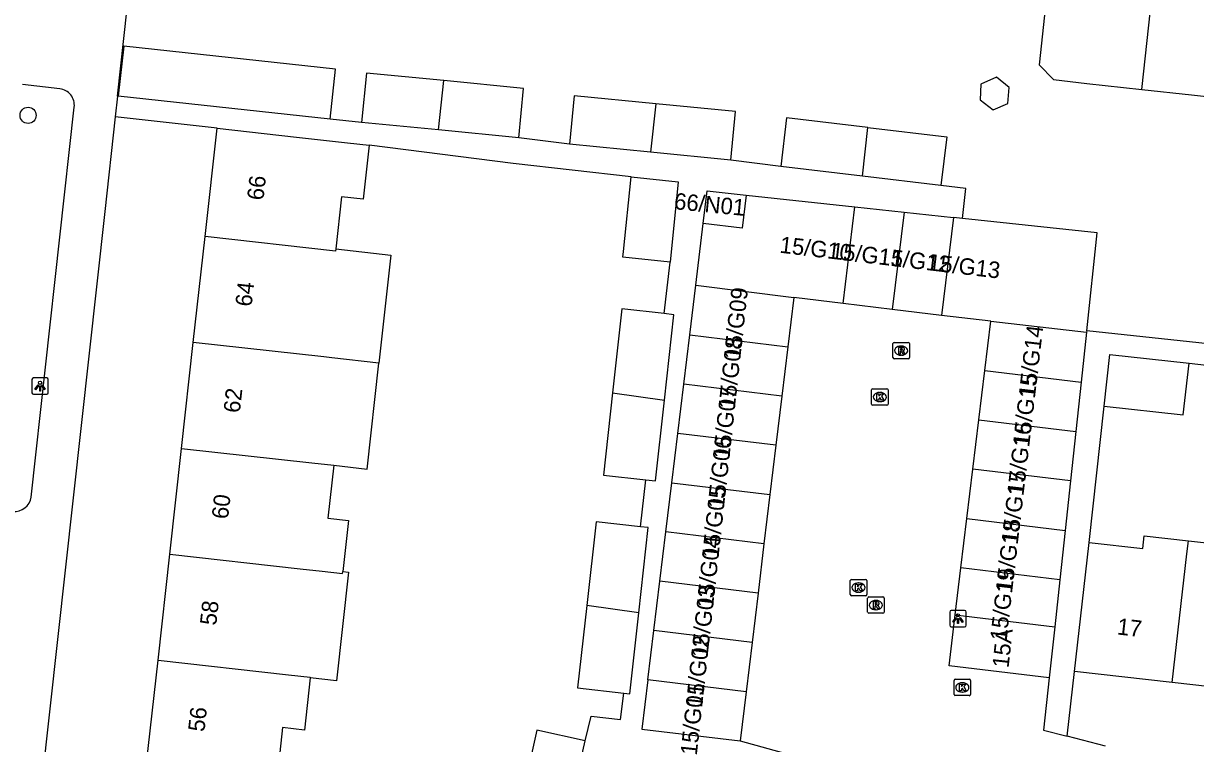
# Model space of a CAD drawing. Extents: x 162026 to 163499, y 387297 to 388169.
# Drawn here: x 162312.4 to 162383.6, y 387911.4 to 387955.1 of the extents above; entities that cross this region are included whole.
import ezdxf

# ---------------------------------------------------------------- set-up
doc = ezdxf.new("R2010")
doc.units = 0
for name, color, linetype in [('IMGEO_Boom', 7, 'Continuous'), ('IMGEO_Kolk', 7, 'Continuous'), ('IMGEO_Lichtpunt', 7, 'Continuous'), ('IMGEO_Pand', 7, 'Continuous'), ('IMGEO_Pand_nummerreeks', 7, 'Continuous'), ('IMGEO_Rijbaan_lokaal_open', 7, 'Continuous'), ('IMGEO_Rioolput', 7, 'Continuous'), ('IMGEO_Voetpad_open', 7, 'Continuous')]:
    doc.layers.add(name, color=color, linetype=linetype)

msp = doc.modelspace()

# ---------------------------------------------------------------- linework, layer by layer
at = {"layer": 'IMGEO_Boom'}
msp.add_circle((162312.679, 387949.505), 0.489, dxfattribs=at)
at = {"layer": 'IMGEO_Kolk'}
for p, q in [((162363.905, 387931.977), (162363.905, 387932.829)), ((162363.98, 387932.903), (162364.832, 387932.903)), ((162364.393, 387932.683), (162364.418, 387932.683)), ((162364.906, 387932.829), (162364.906, 387931.977)), ((162364.832, 387931.903), (162363.98, 387931.903)), ((162364.416, 387932.123), (162364.391, 387932.123)), ((162362.612, 387920.406), (162362.612, 387921.258)), ((162362.687, 387921.332), (162363.539, 387921.332)), ((162363.613, 387921.258), (162363.613, 387920.406)), ((162363.123, 387920.552), (162363.098, 387920.552)), ((162363.1, 387921.112), (162363.125, 387921.112)), ((162363.539, 387920.332), (162362.687, 387920.332)), ((162368.912, 387914.344), (162368.912, 387915.196)), ((162368.987, 387915.27), (162369.839, 387915.27)), ((162369.4, 387915.05), (162369.425, 387915.05)), ((162369.913, 387915.196), (162369.913, 387914.344)), ((162369.839, 387914.27), (162368.987, 387914.27)), ((162369.423, 387914.49), (162369.398, 387914.49))]:
    msp.add_line(p, q, dxfattribs=at)
for points in [[(162363.905, 387931.977), (162363.905, 387932.829)], [(162363.98, 387932.903), (162364.832, 387932.903)], [(162364.226, 387932.603), (162364.349, 387932.603), (162364.349, 387932.452), (162364.479, 387932.603), (162364.643, 387932.603), (162364.497, 387932.452), (162364.65, 387932.203), (162364.498, 387932.203), (162364.413, 387932.367), (162364.349, 387932.3), (162364.349, 387932.203), (162364.226, 387932.203), (162364.226, 387932.603)], [(162364.906, 387932.829), (162364.906, 387931.977)], [(162364.832, 387931.903), (162363.98, 387931.903)], [(162362.612, 387920.406), (162362.612, 387921.258)], [(162362.687, 387921.332), (162363.539, 387921.332)], [(162363.613, 387921.258), (162363.613, 387920.406)], [(162362.933, 387921.032), (162363.056, 387921.032), (162363.056, 387920.881), (162363.186, 387921.032), (162363.35, 387921.032), (162363.204, 387920.881), (162363.357, 387920.632), (162363.205, 387920.632), (162363.12, 387920.796), (162363.056, 387920.729), (162363.056, 387920.632), (162362.933, 387920.632), (162362.933, 387921.032)], [(162363.539, 387920.332), (162362.687, 387920.332)], [(162368.912, 387914.344), (162368.912, 387915.196)], [(162368.987, 387915.27), (162369.839, 387915.27)], [(162369.233, 387914.97), (162369.356, 387914.97), (162369.356, 387914.819), (162369.486, 387914.97), (162369.65, 387914.97), (162369.504, 387914.819), (162369.657, 387914.57), (162369.505, 387914.57), (162369.42, 387914.734), (162369.356, 387914.667), (162369.356, 387914.57), (162369.233, 387914.57), (162369.233, 387914.97)], [(162369.913, 387915.196), (162369.913, 387914.344)], [(162369.839, 387914.27), (162368.987, 387914.27)]]:
    msp.add_lwpolyline(points, dxfattribs=at)
for centre, start, end in [((162363.982, 387932.827), 91.55205, 178.44795), ((162363.982, 387932.827), 91.55205, 178.44795), ((162364.83, 387932.827), 1.55205, 88.44795), ((162364.83, 387932.827), 1.55205, 88.44795), ((162363.982, 387931.979), 181.55205, 268.44795), ((162363.982, 387931.979), 181.55205, 268.44795), ((162364.83, 387931.979), 271.55205, 358.44795), ((162364.83, 387931.979), 271.55205, 358.44795), ((162362.689, 387921.256), 91.55205, 178.44795), ((162362.689, 387921.256), 91.55205, 178.44795), ((162363.537, 387921.256), 1.55205, 88.44795), ((162363.537, 387921.256), 1.55205, 88.44795), ((162362.689, 387920.408), 181.55205, 268.44795), ((162362.689, 387920.408), 181.55205, 268.44795), ((162363.537, 387920.408), 271.55205, 358.44795), ((162363.537, 387920.408), 271.55205, 358.44795), ((162368.989, 387915.194), 91.55205, 178.44795), ((162368.989, 387915.194), 91.55205, 178.44795), ((162369.837, 387915.194), 1.55205, 88.44795), ((162369.837, 387915.194), 1.55205, 88.44795), ((162368.989, 387914.346), 181.55205, 268.44795), ((162368.989, 387914.346), 181.55205, 268.44795), ((162369.837, 387914.346), 271.55205, 358.44795), ((162369.837, 387914.346), 271.55205, 358.44795)]:
    msp.add_arc(centre, 0.0765, start, end, dxfattribs=at)
for centre, major_axis, ratio, start_param, end_param in [((162364.392, 387932.403), (-0.387, 0.002), 0.722429, 4.712389, 7.853982), ((162364.417, 387932.403), (-0.39, 0.002), 0.717154, 1.570796, 4.712389), ((162363.099, 387920.832), (-0.387, 0.002), 0.722429, 4.712389, 7.853982), ((162363.124, 387920.832), (-0.39, 0.002), 0.717154, 1.570796, 4.712389), ((162369.399, 387914.77), (-0.387, 0.002), 0.722429, 4.712389, 7.853982), ((162369.424, 387914.77), (-0.39, 0.002), 0.717154, 1.570796, 4.712389)]:
    msp.add_ellipse(centre, major_axis=major_axis, ratio=ratio, start_param=start_param, end_param=end_param, dxfattribs=at)
at = {"layer": 'IMGEO_Lichtpunt'}
for p, q in [((162312.911, 387933.47), (162312.911, 387932.663)), ((162312.911, 387933.47), (162312.911, 387932.663)), ((162313.813, 387933.565), (162313.005, 387933.565)), ((162313.813, 387933.565), (162313.005, 387933.565)), ((162313.907, 387932.663), (162313.907, 387933.47)), ((162313.907, 387932.663), (162313.907, 387933.47)), ((162313.005, 387932.569), (162313.813, 387932.569)), ((162313.005, 387932.569), (162313.813, 387932.569)), ((162368.652, 387919.349), (162368.652, 387918.542)), ((162368.652, 387919.349), (162368.652, 387918.542)), ((162369.554, 387919.444), (162368.746, 387919.444)), ((162369.554, 387919.444), (162368.746, 387919.444)), ((162369.648, 387918.542), (162369.648, 387919.349)), ((162369.648, 387918.542), (162369.648, 387919.349)), ((162368.746, 387918.448), (162369.554, 387918.448)), ((162368.746, 387918.448), (162369.554, 387918.448))]:
    msp.add_line(p, q, dxfattribs=at)
for points in [[(162313.285, 387933.134), (162313.324, 387933.106), (162313.136, 387932.844), (162313.098, 387932.871), (162313.285, 387933.134)], [(162313.387, 387933.086), (162313.434, 387933.086), (162313.434, 387932.764), (162313.387, 387932.764), (162313.387, 387933.086)], [(162313.497, 387933.106), (162313.535, 387933.133), (162313.722, 387932.871), (162313.683, 387932.843), (162313.497, 387933.106)], [(162369.026, 387919.013), (162369.065, 387918.985), (162368.877, 387918.723), (162368.839, 387918.75), (162369.026, 387919.013)], [(162369.128, 387918.965), (162369.175, 387918.965), (162369.175, 387918.643), (162369.128, 387918.643), (162369.128, 387918.965)], [(162369.238, 387918.985), (162369.276, 387919.012), (162369.463, 387918.75), (162369.424, 387918.722), (162369.238, 387918.985)]]:
    msp.add_lwpolyline(points, dxfattribs=at)
for centre in [(162313.41, 387933.268), (162369.151, 387919.147)]:
    msp.add_circle(centre, 0.0994, dxfattribs=at)
for centre, start, end in [((162313.005, 387933.47), 90, 180), ((162313.005, 387933.47), 90, 180), ((162313.813, 387933.47), 0, 90), ((162313.813, 387933.47), 0, 90), ((162313.005, 387932.663), 180, 270), ((162313.005, 387932.663), 180, 270), ((162313.813, 387932.663), 270, 0), ((162313.813, 387932.663), 270, 360), ((162368.746, 387919.349), 90, 180), ((162368.746, 387919.349), 90, 180), ((162369.554, 387919.349), 0, 90), ((162369.554, 387919.349), 0, 90), ((162368.746, 387918.542), 180, 270), ((162368.746, 387918.542), 180, 270), ((162369.554, 387918.542), 270, 0), ((162369.554, 387918.542), 270, 360)]:
    msp.add_arc(centre, 0.0946, start, end, dxfattribs=at)
at = {"layer": 'IMGEO_Pand'}
for points in [[(162380.31, 387951.077), (162381.255, 387959.65)], [(162371.06, 387956.522), (162374.473, 387956.144), (162374.078, 387952.576), (162374.954, 387951.671), (162376.982, 387951.446), (162380.31, 387951.077)], [(162331.023, 387949.274), (162331.353, 387952.316), (162318.491, 387953.714), (162318.154, 387950.673)], [(162337.935, 387951.615), (162333.23, 387952.075), (162332.937, 387949.076)], [(162371.287, 387949.845), (162372.187, 387950.216), (162372.265, 387951.191), (162371.487, 387951.814), (162370.544, 387951.403), (162370.488, 387950.45), (162371.287, 387949.845)], [(162337.606, 387948.619), (162337.935, 387951.615)], [(162342.475, 387948.143), (162342.769, 387951.142), (162337.935, 387951.615)], [(162331.023, 387949.274), (162318.154, 387950.673)], [(162350.803, 387950.212), (162345.837, 387950.697), (162345.549, 387947.75)], [(162380.31, 387951.077), (162383.337, 387950.742), (162390.08, 387949.995)], [(162350.803, 387950.212), (162350.474, 387947.269)], [(162355.353, 387946.792), (162355.641, 387949.739), (162350.803, 387950.212)], [(162337.606, 387948.619), (162332.937, 387949.076)], [(162363.678, 387948.773), (162358.737, 387949.363), (162358.384, 387946.405)], [(162323.426, 387942.144), (162324.156, 387948.724)], [(162324.156, 387948.724), (162328.987, 387948.187), (162332.079, 387947.844), (162333.395, 387947.698)], [(162342.475, 387948.143), (162337.606, 387948.619)], [(162363.347, 387945.813), (162363.678, 387948.773)], [(162363.678, 387948.773), (162368.468, 387948.202), (162368.115, 387945.244)], [(162333.395, 387947.698), (162333.031, 387944.408), (162331.714, 387944.554), (162331.363, 387941.392)], [(162350.474, 387947.269), (162345.549, 387947.75)], [(162355.353, 387946.792), (162350.474, 387947.269)], [(162363.347, 387945.813), (162358.384, 387946.405)], [(162351.662, 387940.593), (162348.802, 387940.888), (162348.838, 387941.231), (162349.306, 387945.778)], [(162349.306, 387945.778), (162352.163, 387945.458), (162351.662, 387940.593)], [(162368.115, 387945.244), (162363.347, 387945.813)], [(162353.675, 387942.939), (162353.914, 387944.912), (162356.283, 387944.657)], [(162356.283, 387944.657), (162356.054, 387942.646), (162353.675, 387942.939)], [(162356.283, 387944.657), (162362.88, 387943.948)], [(162362.17, 387938.086), (162362.88, 387943.948)], [(162362.88, 387943.948), (162365.875, 387943.626)], [(162365.875, 387943.626), (162365.159, 387937.724)], [(162365.875, 387943.626), (162368.869, 387943.304)], [(162368.869, 387943.304), (162368.149, 387937.361)], [(162369.427, 387943.244), (162368.869, 387943.304)], [(162353.222, 387939.203), (162353.675, 387942.939)], [(162376.968, 387936.428), (162377.607, 387942.364), (162369.427, 387943.244)], [(162322.712, 387935.713), (162323.426, 387942.144)], [(162331.363, 387941.392), (162331.349, 387941.265), (162323.426, 387942.144)], [(162331.363, 387941.392), (162334.713, 387941.02), (162333.985, 387934.462)], [(162352.856, 387936.178), (162353.222, 387939.203)], [(162353.222, 387939.203), (162359.18, 387938.448)], [(162359.18, 387938.448), (162358.818, 387935.456)], [(162362.17, 387938.086), (162359.18, 387938.448)], [(162351.311, 387937.466), (162348.739, 387937.752), (162348.171, 387932.647)], [(162365.159, 387937.724), (162362.17, 387938.086)], [(162368.149, 387937.361), (162365.159, 387937.724)], [(162351.326, 387932.212), (162351.902, 387937.4), (162351.311, 387937.466)], [(162371.139, 387936.999), (162368.149, 387937.361)], [(162370.777, 387934.008), (162371.139, 387936.999)], [(162371.139, 387936.999), (162376.959, 387936.342)], [(162352.494, 387933.186), (162352.856, 387936.178)], [(162352.856, 387936.178), (162358.818, 387935.456)], [(162376.959, 387936.342), (162376.632, 387933.299)], [(162376.968, 387936.428), (162376.959, 387936.342)], [(162321.998, 387929.283), (162322.712, 387935.713)], [(162333.985, 387934.462), (162331.118, 387934.78), (162330.635, 387934.834), (162322.712, 387935.713)], [(162358.818, 387935.456), (162358.455, 387932.464)], [(162378.023, 387931.854), (162378.374, 387934.994), (162383.185, 387934.456)], [(162331.242, 387928.257), (162333.271, 387928.032), (162333.985, 387934.462)], [(162370.414, 387931.016), (162370.777, 387934.008)], [(162370.777, 387934.008), (162376.632, 387933.299)], [(162378.023, 387931.854), (162382.834, 387931.316), (162383.185, 387934.456)], [(162376.632, 387933.299), (162376.31, 387930.302)], [(162348.171, 387932.647), (162347.618, 387927.664), (162350.189, 387927.378)], [(162348.171, 387932.647), (162351.326, 387932.212)], [(162352.131, 387930.194), (162352.494, 387933.186)], [(162358.455, 387932.464), (162352.494, 387933.186)], [(162350.189, 387927.378), (162350.781, 387927.312), (162351.326, 387932.212)], [(162358.455, 387932.464), (162358.093, 387929.472)], [(162370.052, 387928.023), (162370.414, 387931.016)], [(162370.414, 387931.016), (162376.31, 387930.302)], [(162351.769, 387927.201), (162352.131, 387930.194)], [(162358.093, 387929.472), (162352.131, 387930.194)], [(162376.31, 387930.302), (162375.988, 387927.305)], [(162321.284, 387922.852), (162321.998, 387929.283)], [(162321.998, 387929.283), (162329.921, 387928.404), (162331.242, 387928.257)], [(162358.093, 387929.472), (162357.731, 387926.48)], [(162331.242, 387928.257), (162330.885, 387925.042), (162332.14, 387924.902), (162331.796, 387921.804)], [(162369.69, 387925.031), (162370.052, 387928.023)], [(162375.988, 387927.305), (162370.052, 387928.023)], [(162351.407, 387924.209), (162351.769, 387927.201)], [(162351.769, 387927.201), (162357.731, 387926.48)], [(162375.988, 387927.305), (162375.666, 387924.308)], [(162357.731, 387926.48), (162357.368, 387923.487)], [(162349.871, 387924.528), (162347.173, 387924.828), (162346.607, 387919.739)], [(162369.328, 387922.039), (162369.69, 387925.031)], [(162369.69, 387925.031), (162375.666, 387924.308)], [(162349.76, 387919.292), (162350.336, 387924.476), (162349.871, 387924.528)], [(162351.044, 387921.217), (162351.407, 387924.209)], [(162357.368, 387923.487), (162351.407, 387924.209)], [(162375.666, 387924.308), (162375.343, 387921.311)], [(162357.368, 387923.487), (162357.006, 387920.495)], [(162376.229, 387915.746), (162376.797, 387920.714), (162377.123, 387923.568)], [(162377.123, 387923.568), (162380.375, 387923.196), (162380.461, 387923.968), (162383.144, 387923.67)], [(162382.162, 387915.068), (162383.055, 387922.89), (162383.144, 387923.67)], [(162383.144, 387923.67), (162386.041, 387923.347), (162385.954, 387922.559), (162388.965, 387922.215)], [(162320.57, 387916.422), (162321.284, 387922.852)], [(162321.284, 387922.852), (162329.207, 387921.973), (162330.529, 387921.826), (162331.783, 387921.687), (162331.796, 387921.804)], [(162368.982, 387919.186), (162369.328, 387922.039)], [(162375.343, 387921.311), (162369.328, 387922.039)], [(162331.796, 387921.804), (162332.135, 387921.766), (162331.403, 387915.175), (162329.812, 387915.352)], [(162350.682, 387918.225), (162351.044, 387921.217)], [(162357.006, 387920.495), (162351.044, 387921.217)], [(162375.343, 387921.311), (162375.036, 387918.453)], [(162357.006, 387920.495), (162356.644, 387917.503)], [(162346.607, 387919.739), (162346.052, 387914.74), (162348.854, 387914.428)], [(162349.76, 387919.292), (162346.607, 387919.739)], [(162348.854, 387914.428), (162349.215, 387914.388), (162349.76, 387919.292)], [(162374.692, 387915.352), (162368.617, 387916.087), (162368.982, 387919.186)], [(162368.982, 387919.186), (162375.036, 387918.453)], [(162375.036, 387918.453), (162374.692, 387915.352)], [(162350.319, 387915.233), (162350.682, 387918.225)], [(162356.644, 387917.503), (162350.682, 387918.225)], [(162356.644, 387917.503), (162356.281, 387914.511)], [(162319.856, 387909.991), (162320.57, 387916.422)], [(162320.57, 387916.422), (162328.493, 387915.543), (162329.817, 387915.396), (162329.812, 387915.352)], [(162382.162, 387915.068), (162376.229, 387915.746)], [(162329.812, 387915.352), (162329.461, 387912.18), (162328.136, 387912.328), (162327.779, 387909.112)], [(162350.319, 387915.233), (162349.957, 387912.241), (162355.919, 387911.519)], [(162356.281, 387914.511), (162350.319, 387915.233)], [(162388.072, 387914.393), (162382.162, 387915.068)], [(162356.281, 387914.511), (162355.919, 387911.519)], [(162346.5, 387911.524), (162343.572, 387912.176), (162342.493, 387907.335)], [(162345.421, 387906.683), (162346.5, 387911.524)]]:
    msp.add_lwpolyline(points, dxfattribs=at)
at = {"layer": 'IMGEO_Rijbaan_lokaal_open'}
for points in [[(162374.692, 387915.352), (162374.34, 387912.178), (162375.788, 387911.805)], [(162355.919, 387911.519), (162376.751, 387905.75)], [(162378.114, 387911.206), (162375.788, 387911.805)]]:
    msp.add_lwpolyline(points, dxfattribs=at)
at = {"layer": 'IMGEO_Rioolput'}
for p, q in [((162365.203, 387934.792), (162365.203, 387935.644)), ((162365.278, 387935.718), (162366.13, 387935.718)), ((162365.691, 387935.498), (162365.716, 387935.498)), ((162366.204, 387935.644), (162366.204, 387934.792)), ((162366.13, 387934.718), (162365.278, 387934.718)), ((162365.714, 387934.938), (162365.689, 387934.938)), ((162363.665, 387919.344), (162363.665, 387920.196)), ((162363.74, 387920.27), (162364.592, 387920.27)), ((162364.153, 387920.05), (162364.178, 387920.05)), ((162364.666, 387920.196), (162364.666, 387919.344)), ((162364.592, 387919.27), (162363.74, 387919.27)), ((162364.176, 387919.49), (162364.151, 387919.49))]:
    msp.add_line(p, q, dxfattribs=at)
for points in [[(162365.203, 387934.792), (162365.203, 387935.644)], [(162365.278, 387935.718), (162366.13, 387935.718)], [(162366.204, 387935.644), (162366.204, 387934.792)], [(162366.13, 387934.718), (162365.278, 387934.718)], [(162365.792, 387935.416), (162365.54, 387935.418), (162365.54, 387935.018)], [(162365.54, 387935.018), (162365.664, 387935.018), (162365.664, 387935.18), (162365.675, 387935.18)], [(162365.718, 387935.337), (162365.664, 387935.337), (162365.664, 387935.256)], [(162365.664, 387935.256), (162365.716, 387935.256)], [(162365.722, 387935.151), (162365.793, 387935.018), (162365.933, 387935.018), (162365.868, 387935.144)], [(162363.665, 387919.344), (162363.665, 387920.196)], [(162363.74, 387920.27), (162364.592, 387920.27)], [(162364.254, 387919.968), (162364.002, 387919.97), (162364.002, 387919.57)], [(162364.18, 387919.889), (162364.126, 387919.889), (162364.126, 387919.808)], [(162364.126, 387919.808), (162364.178, 387919.808)], [(162364.666, 387920.196), (162364.666, 387919.344)], [(162364.592, 387919.27), (162363.74, 387919.27)], [(162364.002, 387919.57), (162364.126, 387919.57), (162364.126, 387919.732), (162364.137, 387919.732)], [(162364.184, 387919.703), (162364.255, 387919.57), (162364.395, 387919.57), (162364.33, 387919.696)]]:
    msp.add_lwpolyline(points, dxfattribs=at)
for centre, radius, start, end in [((162365.28, 387935.642), 0.0765, 91.55205, 178.44795), ((162365.28, 387935.642), 0.0765, 91.55205, 178.44795), ((162366.128, 387935.642), 0.0765, 1.55205, 88.44795), ((162366.128, 387935.642), 0.0765, 1.55205, 88.44795), ((162365.28, 387934.794), 0.0765, 181.55205, 268.44795), ((162365.28, 387934.794), 0.0765, 181.55205, 268.44795), ((162365.674, 387935.127), 0.0533, 26.02933, 88.69889), ((162365.7, 387935.445), 0.19, 274.7715, 282.96867), ((162365.724, 387935.241), 0.0964, 77.00612, 93.18647), ((162365.738, 387935.298), 0.0378, 276.66336, 79.67722), ((162365.791, 387935.306), 0.109, 350.36119, 89.41601), ((162365.789, 387935.306), 0.112, 277.58423, 350.98172), ((162365.773, 387935.091), 0.108, 29.51342, 73.79051), ((162366.128, 387934.794), 0.0765, 271.55205, 358.44795), ((162366.128, 387934.794), 0.0765, 271.55205, 358.44795), ((162363.742, 387920.194), 0.0765, 91.55205, 178.44795), ((162363.742, 387920.194), 0.0765, 91.55205, 178.44795), ((162364.162, 387919.997), 0.19, 274.7715, 282.96867), ((162364.186, 387919.793), 0.0964, 77.00612, 93.18647), ((162364.2, 387919.85), 0.0378, 276.66336, 79.67722), ((162364.253, 387919.858), 0.109, 350.36119, 89.41601), ((162364.251, 387919.858), 0.112, 277.58423, 350.98172), ((162364.59, 387920.194), 0.0765, 1.55205, 88.44795), ((162364.59, 387920.194), 0.0765, 1.55205, 88.44795), ((162363.742, 387919.346), 0.0765, 181.55205, 268.44795), ((162363.742, 387919.346), 0.0765, 181.55205, 268.44795), ((162364.136, 387919.679), 0.0533, 26.02933, 88.69889), ((162364.235, 387919.643), 0.108, 29.51342, 73.79051), ((162364.59, 387919.346), 0.0765, 271.55205, 358.44795), ((162364.59, 387919.346), 0.0765, 271.55205, 358.44795)]:
    msp.add_arc(centre, radius, start, end, dxfattribs=at)
for centre, major_axis, ratio, start_param, end_param in [((162365.69, 387935.218), (-0.387, 0.002), 0.722429, 4.712389, 7.853982), ((162365.715, 387935.218), (-0.39, 0.002), 0.717154, 1.570796, 4.712389), ((162364.152, 387919.77), (-0.387, 0.002), 0.722429, 4.712389, 7.853982), ((162364.177, 387919.77), (-0.39, 0.002), 0.717154, 1.570796, 4.712389)]:
    msp.add_ellipse(centre, major_axis=major_axis, ratio=ratio, start_param=start_param, end_param=end_param, dxfattribs=at)
at = {"layer": 'IMGEO_Voetpad_open'}
for points in [[(162318.106, 387950.678), (162320.24, 387970.031), (162320.463, 387971.772), (162321.623, 387973.282)], [(162314.601, 387951.117), (162312.346, 387951.368)], [(162318.106, 387950.678), (162317.966, 387949.406)], [(162318.154, 387950.673), (162318.106, 387950.678)], [(162312.869, 387926.326), (162315.482, 387949.999)], [(162317.966, 387949.406), (162317.334, 387943.671), (162308.672, 387865.517)], [(162324.156, 387948.724), (162317.966, 387949.406)], [(162332.937, 387949.076), (162331.023, 387949.274)], [(162349.306, 387945.778), (162342.145, 387946.586), (162333.395, 387947.698)], [(162345.549, 387947.75), (162342.475, 387948.143)], [(162358.384, 387946.405), (162355.353, 387946.792)], [(162369.427, 387943.244), (162369.623, 387945.064), (162368.115, 387945.244)], [(162351.311, 387937.466), (162351.662, 387940.593)], [(162414.58, 387932.402), (162376.968, 387936.428)], [(162383.185, 387934.456), (162385.635, 387934.182)], [(162377.123, 387923.568), (162378.023, 387931.854)], [(162349.871, 387924.528), (162350.189, 387927.378)], [(162375.788, 387911.805), (162376.229, 387915.746)], [(162346.5, 387911.524), (162346.869, 387913.034), (162348.659, 387912.817), (162348.854, 387914.428)]]:
    msp.add_lwpolyline(points, dxfattribs=at)
for centre, radius, start, end in [((162314.495, 387950.128), 0.995, 352.57753, 83.8997), ((162311.858, 387926.475), 1.022, 263.96105, 351.63989)]:
    msp.add_arc(centre, radius, start, end, dxfattribs=at)

# ---------------------------------------------------------------- texts
at = {"layer": 'IMGEO_Pand_nummerreeks'}
for s, rotation, p in [('66', 83.6633, (162326.967, 387944.314)), ('66/N01', 354.52729, (162351.88, 387943.81)), ('15/G10', 353.26399, (162358.288, 387941.169)), ('15/G11', 353.26399, (162361.398, 387940.802)), ('15/G12', 353.26399, (162364.285, 387940.461)), ('15/G13', 353.26202, (162367.296, 387940.106)), ('64', 83.6633, (162326.251, 387937.861)), ('15/G09', 83.73867, (162355.922, 387934.639)), ('15/G14', 83.30789, (162373.823, 387932.35)), ('15/G08', 83.73867, (162355.592, 387931.628)), ('15/G15', 83.30789, (162373.476, 387929.394)), ('62', 83.6633, (162325.534, 387931.405)), ('15/G07', 83.73867, (162355.261, 387928.607)), ('15/G16', 83.30789, (162373.129, 387926.437)), ('15/G06', 83.73867, (162354.93, 387925.59)), ('15/G17', 83.30789, (162372.782, 387923.481)), ('15/G05', 83.73867, (162354.598, 387922.572)), ('60', 83.6633, (162324.818, 387924.958)), ('15/G18', 83.30789, (162372.435, 387920.528)), ('15/G04', 83.73867, (162354.267, 387919.554)), ('15/G19', 83.30789, (162372.088, 387917.566)), ('15/G03', 83.73867, (162353.936, 387916.537)), ('58', 83.6633, (162324.102, 387918.505)), ('17', 353.47974, (162378.777, 387917.991)), ('15/G02', 83.73867, (162353.604, 387913.513)), ('15A', 83.67272, (162372.22, 387915.923)), ('15/G01', 83.73867, (162353.286, 387910.611)), ('56', 83.6633, (162323.385, 387912.049))]:
    msp.add_text(s, height=1, rotation=rotation, dxfattribs=at).set_placement(p)

doc.saveas('drawing.dxf')
